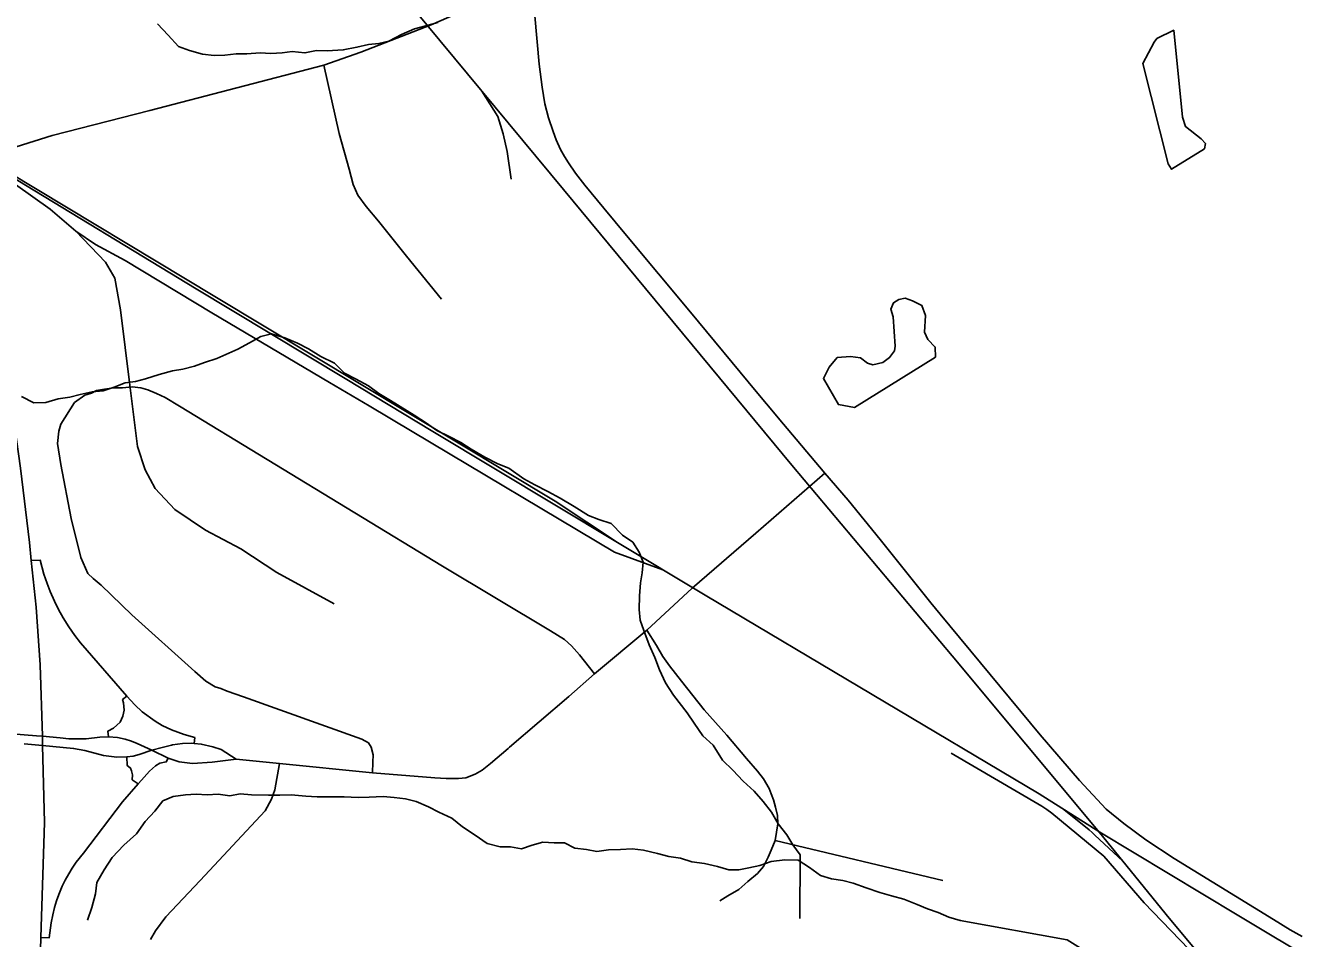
# Model space of a CAD drawing. Extents: x 114843 to 284848, y 317643 to 566895.
# Drawn here: x 172907 to 179255, y 400602 to 405170 of the extents above; entities that cross this region are included whole.
import ezdxf

# ---------------------------------------------------------------- set-up
doc = ezdxf.new("R2010")
doc.units = 0
for name, color, linetype in [('GM_X_City_Street', 7, 'Continuous'), ('GM_X_County_Road', 7, 'Continuous'), ('GM_X_Interchange_Ramps', 7, 'Continuous'), ('GM_X_Interstate_Route', 7, 'Continuous'), ('GM_X_Minor_Lake', 7, 'Continuous'), ('GM_X_Minor_River', 7, 'Continuous'), ('GM_X_Rail_Line', 7, 'Continuous')]:
    doc.layers.add(name, color=color, linetype=linetype)

msp = doc.modelspace()

# ---------------------------------------------------------------- linework, layer by layer
at = {"layer": 'GM_X_City_Street'}
msp.add_line((177496.6, 400892.1), (176658.2, 401092.3), dxfattribs=at)
for points in [[(174988.3, 403799.7), (174813.2, 404014.8), (174673, 404190.1), (174611.1, 404264.5), (174570.7, 404320.3), (174546.2, 404373.6), (174527, 404450.9), (174477.6, 404629.5), (174400.1, 404971.8)], [(173152.4, 403283.2), (173204, 403320.1), (173237.9, 403330.6), (173263.8, 403343), (173303.8, 403349.6), (173347.8, 403356.3), (173393.9, 403356.9), (173442, 403361.7), (173484.1, 403356.2), (173520.3, 403346.7), (173562.8, 403328.7), (173607, 403307.8), (173677.7, 403264.7), (174993, 402464.8), (175534.4, 402141.4), (175603.1, 402098.3), (175639.5, 402065.9), (175679.6, 402021.2), (175753.5, 401926.1)], [(173152.4, 403283.2), (173085.6, 403175.9), (173074.5, 403140.1), (173068.7, 403078), (173085, 402972.6), (173136.5, 402703.1), (173184.4, 402508.1), (173219.1, 402427.7), (173246.8, 402403.1), (173286.1, 402370.4), (173440.7, 402221.4), (173755.4, 401937.2), (173810.1, 401889.9), (173856.6, 401860.4), (173884.8, 401852.8), (173917, 401839.2), (173997.6, 401810.3), (174590, 401600), (174623, 401581.5), (174637.2, 401559.7), (174646.8, 401520.7), (174645.6, 401484.7), (174644.3, 401430.3)], [(176658.2, 401092.3), (176670.1, 401176.5), (176669.8, 401218), (176659.5, 401259.3), (176649.7, 401295.4), (176638.2, 401326.5), (176627.4, 401353.2), (176599.7, 401400.5), (176569.7, 401439.6), (176514.5, 401502.4), (176415.6, 401619), (176302.2, 401746.5), (176189.7, 401889.7), (176129, 401966), (176095.6, 402013.4), (176064.1, 402068.1), (176015.4, 402144.7)], [(176380.5, 400790.1), (176420, 400816.2), (176476.2, 400847.8), (176520.8, 400887.3), (176569.2, 400927.6), (176599, 400962.6), (176622, 401009.3), (176638, 401043.7), (176658.2, 401092.3)]]:
    msp.add_lwpolyline(points, dxfattribs=at)
at = {"layer": 'GM_X_County_Road'}
for p, q in [((176665.4, 403215.5), (176562.5, 403339.3)), ((173961.6, 401499.7), (174178.9, 401477.3))]:
    msp.add_line(p, q, dxfattribs=at)
for points in [[(172774.8, 404558.2), (172799.9, 404556.8), (172862, 404562.9), (173041.4, 404619.7), (173529.3, 404744.8), (174400.1, 404971.8), (174585.4, 405036.2), (174937.4, 405173.2), (175432.2, 405389.9)], [(176562.5, 403339.3), (176233.3, 403735.2), (175914.6, 404118.7), (175800.6, 404255.2), (175704.9, 404370.5), (175659.1, 404430.8), (175623.4, 404481.9), (175603, 404514.1), (175583.5, 404549.3), (175562, 404597.6), (175546.6, 404638.8), (175523.9, 404707.3), (175505.2, 404777.8), (175491.5, 404860.5), (175476.6, 404976.5), (175455.6, 405217.5), (175432.2, 405389.9)], [(176906.6, 402929.4), (176672.2, 403207.3), (176665.4, 403215.5)], [(175321.5, 401552.4), (175329.5, 401559.2), (175625.2, 401813.3), (175753.5, 401926.1), (176015.4, 402144.7), (176242.8, 402354), (176561.4, 402629), (176906.6, 402929.4)], [(177436.7, 402281.4), (177182.7, 402598.7), (177021.7, 402794.3), (176906.6, 402929.4)], [(179292.6, 400612.2), (179233.8, 400645.7), (179150.4, 400696.7), (178653, 401001.8), (178511.5, 401096.5), (178401.9, 401178.1), (178312.3, 401249.3), (178180.3, 401393.3), (177982.2, 401620.6), (177482.3, 402224.5), (177436.7, 402281.4)], [(171901, 401660.1), (171947.1, 401658.5), (172002.5, 401637.9), (172119.5, 401619.1), (172164.6, 401613.6), (172206, 401614.7), (172250.2, 401621.5), (172333.6, 401644.6), (172414, 401670.3), (172475.7, 401679.1), (172502.5, 401678.9), (172536, 401678), (172584.7, 401671.1), (172653.1, 401650.6), (172721.5, 401635.8), (172901.8, 401621.1), (172962.4, 401616.2)], [(172902, 401575.2), (172993.8, 401567.1), (173148.2, 401553), (173205.6, 401543.2), (173298.8, 401517), (173364.9, 401508.8), (173414.5, 401510.5), (173447.1, 401514.8), (173476.7, 401523.4), (173539.2, 401543.6), (173591.9, 401557.6), (173638.3, 401569.6), (173643.7, 401570.4)], [(172962.4, 401616.2), (172992.7, 401613.7), (173081.2, 401605.7), (173124.8, 401601.7), (173211.2, 401600.8), (173280, 401608.8), (173322.8, 401610.9), (173367.9, 401607), (173407.3, 401600.1), (173438.1, 401589.6), (173466.3, 401577.3), (173539.2, 401543.6), (173622.2, 401503.6)], [(173643.7, 401570.4), (173692.7, 401577.2), (173737.7, 401579), (173751.1, 401577.8), (173787.1, 401574.3), (173845.3, 401561.6), (173886.8, 401547.4), (173961.6, 401499.7)], [(173622.2, 401503.6), (173676.8, 401485.8), (173743, 401476.8), (173842.3, 401485), (173961.6, 401499.7)], [(174955.2, 401406.2), (175012.2, 401401.8), (175073.5, 401401.7), (175110.3, 401406), (175157.5, 401423.6), (175192.5, 401443.5), (175233.8, 401477.2), (175321.5, 401552.4)], [(173532.8, 400596.7), (173558.9, 400640.9), (173609.8, 400710.3), (173781.7, 400892.1), (174107.3, 401240.9), (174138.4, 401298.3), (174155, 401346.2), (174178.9, 401477.3)], [(174178.9, 401477.3), (174644.3, 401430.3), (174955.2, 401406.2)]]:
    msp.add_lwpolyline(points, dxfattribs=at)
at = {"layer": 'GM_X_Interchange_Ramps'}
for points in [[(173751.1, 401577.8), (173754.9, 401607.5), (173701.1, 401623.1), (173638.1, 401645.8), (173591.5, 401666.9), (173557.2, 401688.8), (173491.8, 401736.7), (173454.6, 401771.3), (173414.7, 401813.8), (173183.3, 402080.4), (173154.7, 402117.7), (173124.2, 402161.8), (173096.6, 402206.3), (173073.4, 402247.9), (173052.7, 402289.6), (173031.3, 402338.3), (173015.9, 402378.2), (173000, 402425.3), (172980.8, 402494.9), (172935.7, 402492.5)], [(173322.8, 401610.9), (173320, 401639.8), (173349, 401654.7), (173381.1, 401683.9), (173395.4, 401714.9), (173401.4, 401743.6), (173400.1, 401762.9), (173397.8, 401780.3), (173393.7, 401797), (173414.7, 401813.8)], [(172984.7, 400606.9), (173026.2, 400605.3), (173036.3, 400681), (173044, 400720.4), (173053.3, 400757.3), (173063.4, 400790.1), (173074.9, 400822.2), (173092.2, 400863.1), (173107, 400893.4), (173124.7, 400925.5), (173142, 400953.6), (173162.2, 400983.4), (173198.3, 401029.3), (173393.6, 401285.3), (173471.3, 401376.1), (173487.4, 401394.9), (173527.7, 401439.5), (173558.1, 401465.2), (173579.8, 401478.4), (173612, 401485.5), (173622.2, 401503.6)], [(173471.3, 401376.1), (173441.5, 401396.1), (173443.8, 401420.4), (173438.9, 401441.4), (173433.4, 401454.5), (173423.5, 401463.1), (173417.3, 401467.1), (173414.5, 401510.5)]]:
    msp.add_lwpolyline(points, dxfattribs=at)
at = {"layer": 'GM_X_Interstate_Route'}
for points in [[(172993.5, 401577.5), (172992.7, 401613.7), (172980.9, 401971.7), (172961.4, 402259.9), (172935.7, 402492.5), (172927.8, 402583.9), (172883.9, 402954.9), (172784.6, 403661.1), (172654.1, 404589.9), (172406.7, 406353.5)], [(172889.7, 397041.2), (172984.7, 400606.9), (173002.8, 401182), (172993.8, 401567.1), (172993.5, 401577.5)]]:
    msp.add_lwpolyline(points, dxfattribs=at)
at = {"layer": 'GM_X_Minor_Lake'}
for points in [[(178622.6, 404478.1), (178640.4, 404449.9), (178805.2, 404553), (178809.3, 404579), (178787.5, 404603.3), (178709.8, 404664), (178694.1, 404710.3), (178650.8, 405145.9), (178566.4, 405104.4), (178552.3, 405086.5), (178495.6, 404978.6)], [(178495.6, 404978.6), (178622.6, 404478.1)], [(177459.8, 403510.1), (177458.1, 403560.3), (177420.4, 403598.6), (177404.6, 403634.9), (177409.1, 403719.1), (177391.4, 403769.4), (177343.5, 403791.8), (177307.6, 403806.1), (177275.5, 403798.3), (177249.4, 403782.5), (177235.2, 403750.5), (177247, 403712.3), (177258.1, 403565.8), (177253.9, 403541.7), (177229.7, 403507.8), (177195.5, 403484), (177145.4, 403472.4), (177119.4, 403480.6), (177083.6, 403506.9), (177033.6, 403513.3), (176967.5, 403507.8), (176927.2, 403460), (176898.8, 403404), (176974.1, 403273.1), (177054, 403258.4)], [(177054, 403258.4), (177459.8, 403510.1)]]:
    msp.add_lwpolyline(points, dxfattribs=at)
at = {"layer": 'GM_X_Minor_River'}
for points in [[(174970.6, 405183.8), (174910.5, 405168.2), (174854.4, 405152.5), (174788.1, 405125), (174725.9, 405091.3), (174675.8, 405079.7), (174623.7, 405074.1), (174565.6, 405060.5), (174497.5, 405046.9), (174417.4, 405043.5), (174363.4, 405043.9), (174305.3, 405032.3), (174241.3, 405038.8), (174191.2, 405033.2), (174135.1, 405029.6), (174081.1, 405032), (174015.1, 405028.5), (173961, 405026.9), (173904.9, 405021.3), (173850.9, 405019.7), (173792.9, 405026.2), (173729, 405044.7), (173673.1, 405065.2), (173621.4, 405121.8), (173567.7, 405178.3)], [(176780.3, 400701.6), (176782, 401019.9), (176746.2, 401070.3), (176716.5, 401120.7), (176672.9, 401175.2), (176639.2, 401233.6), (176597.5, 401288.1), (176551.8, 401338.6), (176498.1, 401389.1), (176446.4, 401443.7), (176394.7, 401494.2), (176347.1, 401568.8), (176295.3, 401615.3), (176251.7, 401679.9), (176218, 401730.3), (176148.5, 401819), (176108.9, 401881.5), (176079.3, 401945.9), (176055.6, 402008.3), (176028, 402070.7), (176000.4, 402143.1), (175982.7, 402195.4), (175977.1, 402247.6), (175979.5, 402315.8), (175983.9, 402381.9), (175992.2, 402432), (175996.5, 402484.1), (175976.8, 402534.4), (175945.1, 402584.8), (175893.3, 402619.3), (175837.6, 402677.9), (175775.7, 402698.4), (175723.8, 402718.9), (175652, 402763.6), (175582.3, 402804.2), (175520.4, 402838.8), (175454.6, 402871.3), (175400.7, 402901.9), (175325, 402954.6), (175271.1, 402977), (175205.3, 403009.6), (175137.5, 403050.3), (175085.7, 403082.8), (175027.8, 403113.3), (174966, 403143.8), (174914.2, 403180.3), (174852.4, 403220.9), (174732.8, 403294), (174674.9, 403328.6), (174623.1, 403367.1), (174559.3, 403401.7), (174503.5, 403430.2), (174453.7, 403480.7), (174385.9, 403513.3), (174324.1, 403551.9), (174268.2, 403580.4), (174204.4, 403606.9), (174138.4, 403627.5), (174084.3, 403613.9), (174028.1, 403582.2), (173969.8, 403550.5), (173865.5, 403503.2), (173803.3, 403483.6), (173753.2, 403465.9), (173695.1, 403450.3), (173643, 403442.7), (173576.8, 403423.1), (173508.6, 403401.6), (173458.5, 403387.9), (173406.4, 403382.3), (173352.3, 403360.7), (173296.1, 403341), (173242.1, 403337.4), (173181.9, 403323.8), (173129.8, 403310.2), (173071.7, 403302.6), (173009.6, 403283), (172949.5, 403281.5), (172887.7, 403314)], [(173217.7, 400693.9), (173240.1, 400757.9), (173258.5, 400826), (173264.8, 400882.1), (173301.3, 400946), (173341.7, 401007.9), (173400.1, 401069.6), (173462.5, 401125.3), (173506.9, 401187.1), (173555.2, 401238.9), (173595.6, 401290.8), (173645.8, 401312.5), (173707.9, 401320), (173761.9, 401323.6), (173815.9, 401321.2), (173872, 401324.8), (173930, 401316.3), (173982.1, 401325.9), (174038.1, 401321.5), (174124.1, 401318.9), (174180.2, 401318.4), (174236.2, 401320), (174310.2, 401313.4), (174366.2, 401311), (174502.3, 401310), (174572.3, 401307.4), (174626.4, 401309), (174696.4, 401312.5), (174752.4, 401308.1), (174808.4, 401301.6), (174862.4, 401287.2), (174924.3, 401260.6), (174976.1, 401234.2), (175040, 401203.6), (175093.8, 401161.1), (175157.5, 401118.5), (175217.3, 401077.9), (175281.3, 401061.4), (175333.3, 401061), (175389.3, 401050.5), (175441.4, 401068.2), (175495.5, 401083.8), (175551.6, 401081.4), (175603.6, 401081), (175655.5, 401054.5), (175713.5, 401048.1), (175765.4, 401037.6), (175823.5, 401045.2), (175883.6, 401046.8), (175941.6, 401050.3), (175999.6, 401043.9), (176069.6, 401027.3), (176125.5, 401012.9), (176183.5, 401004.4), (176241.4, 400985.9), (176303.4, 400977.4), (176369.3, 400962.9), (176425.3, 400946.4), (176475.3, 400946), (176525.4, 400955.7), (176581.5, 400967.3), (176637.7, 400986.9), (176705.8, 400996.4), (176771.8, 400993.9), (176829.6, 400957.4), (176883.4, 400916.8), (176939.3, 400900.4), (176995.3, 400891.9), (177047.3, 400879.5), (177113.2, 400854.9), (177181.1, 400832.4), (177239, 400815.9), (177300.9, 400799.4), (177366.8, 400772.8), (177418.7, 400750.3), (177472.6, 400731.9), (177526.5, 400709.4), (177582.4, 400692.9), (177582.5, 400694.9)], [(179279.7, 399746.7), (179209.6, 399735.1), (179143.5, 399731.5), (179057.6, 399754.1), (179003.8, 399788.6), (178924.2, 399851.2), (178854.6, 399921.8), (178812.9, 399974.2), (178761.3, 400038.6), (178709.6, 400101.1), (178661.9, 400151.5), (178608.3, 400220), (178556.7, 400286.5), (178499.1, 400355), (178443.6, 400425.5), (178381.9, 400476), (178316, 400500.4), (178254.1, 400522.9), (178184.3, 400553.4), (178118.5, 400595.9), (177582.4, 400692.9)]]:
    msp.add_lwpolyline(points, dxfattribs=at)
at = {"layer": 'GM_X_Rail_Line'}
for points in [[(169720.2, 411445.6), (171047.2, 409839.2), (172470.2, 408128.5), (173132.5, 407321.8), (175598.8, 404348.5), (176740.5, 402970.4), (177542, 402015.9), (178280.1, 401131.6), (178395.8, 400989.3), (178627.2, 400704.6), (180666, 398256.8)], [(170448.6, 405857.1), (170812.1, 405639.8), (171108.7, 405459), (172195.8, 404810.5), (172818.9, 404438.1), (173855.6, 403813.6), (175556.6, 402790.2), (175868.9, 402582.3)], [(170528.1, 404142.3), (170538.8, 404190.9), (170579, 404373.7), (170678, 404592), (170732.9, 404673.4), (170822.2, 404770.1), (170913.2, 404851.8), (170963.9, 404892.7), (171028.7, 404928.8), (171107.4, 404968.7), (171195.8, 405006.1), (171297.5, 405034.6), (171399.4, 405048.9), (171504.4, 405057.1), (171602.9, 405052.7), (171722.2, 405033.2), (171835, 404992), (171914.7, 404951.9), (172226.6, 404773.1), (172823.3, 404421.6), (173762.4, 403852.9), (174507, 403404.2), (174945.6, 403138.2), (175868.9, 402582.3)], [(175190.5, 404840.6), (175269.9, 404714.7), (175297.6, 404627.4), (175316.5, 404539.1), (175336.6, 404401.5)], [(173159.6, 404140.2), (173030.7, 404250), (172858.4, 404374.6), (172707, 404490.1)], [(176096.1, 402446.1), (175853.6, 402534.1), (174842.3, 403138.8), (174626.5, 403267.5), (174428.1, 403383.2), (173839.6, 403732.7), (173405.9, 403994.4), (173257.7, 404073.6), (173159.6, 404140.2)], [(173159.6, 404140.2), (173308.3, 403985), (173354.4, 403905), (173383.8, 403746.8), (173429.9, 403369.5), (173469, 403063.8), (173506.7, 402946.9), (173557.3, 402853.9), (173655.7, 402748.3), (173808.4, 402645.2), (173984.9, 402551), (174165.9, 402432.9), (174451.3, 402276.5)], [(175868.9, 402582.3), (176306.6, 402319.9), (177978.3, 401325.4), (178281.4, 401133.5), (178968.1, 400720.5), (181034.5, 399481.7)], [(178950.8, 400316.1), (178502.2, 400780.6), (178300.8, 401013.5), (178040.6, 401228.5), (178016.3, 401247), (177990.5, 401263.5), (177537.5, 401528.9)], [(178395.8, 400989.3), (178256.9, 401119.4), (178242.5, 401132.5), (178227.6, 401145), (178100.7, 401247.8)]]:
    msp.add_lwpolyline(points, dxfattribs=at)

doc.saveas('drawing.dxf')
